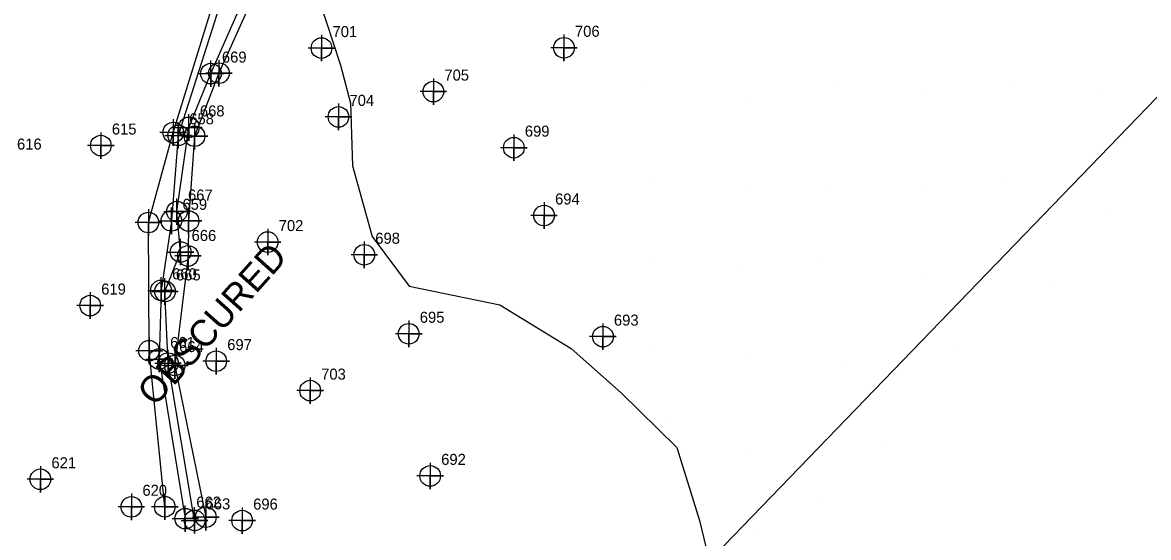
# Model space of a CAD drawing. Extents: x 1497074 to 1501343, y 481943 to 486114.
# Drawn here: x 1499153.8 to 1499408.8, y 485334 to 485450.8 of the extents above; entities that cross this region are included whole.
import ezdxf

# ---------------------------------------------------------------- set-up
doc = ezdxf.new("R2010")
doc.units = 0
for name, color, linetype in [('Exist DTM Breakline', 7, 'Continuous'), ('Exist DTM Breakline Cogo Point CELL', 7, 'Continuous'), ('Exist DTM Regular Point CELL', 7, 'Continuous'), ('Exist DTM Regular Point Cogo Number', 7, 'Continuous'), ('Exist Hydro Stream or Body of Water', 7, 'Continuous'), ('Exist Hydro Stream or Body of Water Cogo Number', 7, 'Continuous'), ('Exist Hydro Stream or Body of Water Cogo Point CELL', 7, 'Continuous'), ('PH Exist DTM Boundary', 7, 'Continuous'), ('PH Exist DTM Obscure Area', 7, 'Continuous'), ('PH Exist DTM Obscure Area Text', 7, 'Continuous'), ('PH Exist DTM Point', 7, 'Continuous')]:
    doc.layers.add(name, color=color, linetype=linetype)

msp = doc.modelspace()

# ---------------------------------------------------------------- linework, layer by layer
at = {"layer": 'Exist DTM Breakline'}
for points in [[(1499185.98, 485341), (1499182.42, 485376.38), (1499182.27, 485405.43), (1499187.88, 485425.83), (1499196.82, 485454.89), (1499202.61, 485465.75), (1499208.87, 485482.28), (1499210.41, 485491.89), (1499215.33, 485503.59), (1499207.38, 485524), (1499205.13, 485534.56), (1499211.72, 485542.55), (1499234.8, 485562.64), (1499257.12, 485586.54)], [(1499260.16, 485584.5), (1499240.65, 485558.83), (1499217.96, 485532.56), (1499214.66, 485528.12), (1499220.52, 485505.65), (1499216.85, 485483.92), (1499209.67, 485464.86), (1499198.25, 485439.29), (1499192.7, 485425), (1499191.35, 485405.79), (1499191.24, 485397.87), (1499188.24, 485373.03), (1499195.27, 485338.64)]]:
    msp.add_lwpolyline(points, dxfattribs=at)
at = {"layer": 'Exist DTM Breakline Cogo Point CELL'}
for points in [[(1499198.25, 485442.29), (1499198.25, 485436.29), (1499198.25, 485439.29), (1499201.25, 485439.29), (1499195.25, 485439.29)], [(1499187.88, 485428.83), (1499187.88, 485422.83), (1499187.88, 485425.83), (1499190.88, 485425.83), (1499184.88, 485425.83)], [(1499192.7, 485428), (1499192.7, 485422), (1499192.7, 485425), (1499195.7, 485425), (1499189.7, 485425)], [(1499182.27, 485408.43), (1499182.27, 485402.43), (1499182.27, 485405.43), (1499185.27, 485405.43), (1499179.27, 485405.43)], [(1499191.35, 485408.79), (1499191.35, 485402.79), (1499191.35, 485405.79), (1499194.35, 485405.79), (1499188.35, 485405.79)], [(1499191.24, 485400.87), (1499191.24, 485394.87), (1499191.24, 485397.87), (1499194.24, 485397.87), (1499188.24, 485397.87)], [(1499182.42, 485379.38), (1499182.42, 485373.38), (1499182.42, 485376.38), (1499185.42, 485376.38), (1499179.42, 485376.38)], [(1499188.24, 485376.03), (1499188.24, 485370.03), (1499188.24, 485373.03), (1499191.24, 485373.03), (1499185.24, 485373.03)], [(1499185.98, 485344), (1499185.98, 485338), (1499185.98, 485341), (1499188.98, 485341), (1499182.98, 485341)], [(1499195.27, 485341.64), (1499195.27, 485335.64), (1499195.27, 485338.64), (1499198.27, 485338.64), (1499192.27, 485338.64)]]:
    msp.add_lwpolyline(points, dxfattribs=at)
for centre in [(1499198.25, 485439.29), (1499187.88, 485425.83), (1499192.7, 485425), (1499182.27, 485405.43), (1499191.35, 485405.79), (1499191.24, 485397.87), (1499182.42, 485376.38), (1499188.24, 485373.03), (1499185.98, 485341), (1499195.27, 485338.64)]:
    msp.add_circle(centre, 2.34, dxfattribs=at)
at = {"layer": 'Exist DTM Regular Point CELL'}
for points in [[(1499221.47, 485447.98), (1499221.47, 485441.98), (1499221.47, 485444.98), (1499224.47, 485444.98), (1499218.47, 485444.98)], [(1499276.38, 485448.04), (1499276.38, 485442.04), (1499276.38, 485445.04), (1499279.38, 485445.04), (1499273.38, 485445.04)], [(1499246.8, 485438.11), (1499246.8, 485432.11), (1499246.8, 485435.11), (1499249.8, 485435.11), (1499243.8, 485435.11)], [(1499225.31, 485432.38), (1499225.31, 485426.38), (1499225.31, 485429.38), (1499228.31, 485429.38), (1499222.31, 485429.38)], [(1499171.49, 485425.88), (1499171.49, 485419.88), (1499171.49, 485422.88), (1499174.49, 485422.88), (1499168.49, 485422.88)], [(1499265.03, 485425.4), (1499265.03, 485419.4), (1499265.03, 485422.4), (1499268.03, 485422.4), (1499262.03, 485422.4)], [(1499271.87, 485410.02), (1499271.87, 485404.02), (1499271.87, 485407.02), (1499274.87, 485407.02), (1499268.87, 485407.02)], [(1499209.28, 485404), (1499209.28, 485398), (1499209.28, 485401), (1499212.28, 485401), (1499206.28, 485401)], [(1499231.15, 485401.12), (1499231.15, 485395.12), (1499231.15, 485398.12), (1499234.15, 485398.12), (1499228.15, 485398.12)], [(1499169.08, 485389.61), (1499169.08, 485383.61), (1499169.08, 485386.61), (1499172.08, 485386.61), (1499166.08, 485386.61)], [(1499241.23, 485383.21), (1499241.23, 485377.21), (1499241.23, 485380.21), (1499244.23, 485380.21), (1499238.23, 485380.21)], [(1499285.2, 485382.56), (1499285.2, 485376.56), (1499285.2, 485379.56), (1499288.2, 485379.56), (1499282.2, 485379.56)], [(1499197.62, 485377), (1499197.62, 485371), (1499197.62, 485374), (1499200.62, 485374), (1499194.62, 485374)], [(1499218.9, 485370.32), (1499218.9, 485364.32), (1499218.9, 485367.32), (1499221.9, 485367.32), (1499215.9, 485367.32)], [(1499157.8, 485350.22), (1499157.8, 485344.22), (1499157.8, 485347.22), (1499160.8, 485347.22), (1499154.8, 485347.22)], [(1499246.08, 485350.99), (1499246.08, 485344.99), (1499246.08, 485347.99), (1499249.08, 485347.99), (1499243.08, 485347.99)], [(1499178.41, 485343.97), (1499178.41, 485337.97), (1499178.41, 485340.97), (1499181.41, 485340.97), (1499175.41, 485340.97)], [(1499203.49, 485340.86), (1499203.49, 485334.86), (1499203.49, 485337.86), (1499206.49, 485337.86), (1499200.49, 485337.86)]]:
    msp.add_lwpolyline(points, dxfattribs=at)
for centre in [(1499221.47, 485444.98), (1499276.38, 485445.04), (1499246.8, 485435.11), (1499225.31, 485429.38), (1499171.49, 485422.88), (1499265.03, 485422.4), (1499271.87, 485407.02), (1499209.28, 485401), (1499231.15, 485398.12), (1499169.08, 485386.61), (1499241.23, 485380.21), (1499285.2, 485379.56), (1499197.62, 485374), (1499218.9, 485367.32), (1499157.8, 485347.22), (1499246.08, 485347.99), (1499178.41, 485340.97), (1499203.49, 485337.86)]:
    msp.add_circle(centre, 2.34, dxfattribs=at)
at = {"layer": 'Exist Hydro Stream or Body of Water'}
for points in [[(1499192.72, 485337.9), (1499186.72, 485373.56), (1499186.02, 485389.81), (1499189.55, 485398.75), (1499188.74, 485407.91), (1499191.43, 485426.99), (1499196.42, 485439.19), (1499206.35, 485461.87), (1499214.78, 485484.46), (1499216.03, 485490.1), (1499217.88, 485506.83), (1499211.92, 485526.88), (1499215.11, 485534.8), (1499238.77, 485559.43), (1499259.03, 485585.66)], [(1499239.74, 485564.51), (1499236.24, 485560.54), (1499216.26, 485539.33), (1499209.8, 485532.42), (1499209.43, 485525.06), (1499216.54, 485503.87), (1499211.37, 485491.89), (1499211.32, 485490.81), (1499211, 485482.57), (1499204.46, 485465.7), (1499198.37, 485454.49), (1499189.02, 485425.2), (1499187.48, 485405.82), (1499185.13, 485390.06), (1499184.69, 485374.49), (1499190.61, 485338.3)]]:
    msp.add_lwpolyline(points, dxfattribs=at)
at = {"layer": 'Exist Hydro Stream or Body of Water Cogo Point CELL'}
for points in [[(1499193.42, 485439.19), (1499199.42, 485439.19), (1499196.42, 485439.19), (1499196.42, 485436.19), (1499196.42, 485442.19)], [(1499186.02, 485425.2), (1499192.02, 485425.2), (1499189.02, 485425.2), (1499189.02, 485422.2), (1499189.02, 485428.2)], [(1499188.43, 485426.99), (1499194.43, 485426.99), (1499191.43, 485426.99), (1499191.43, 485423.99), (1499191.43, 485429.99)], [(1499185.74, 485407.91), (1499191.74, 485407.91), (1499188.74, 485407.91), (1499188.74, 485404.91), (1499188.74, 485410.91)], [(1499184.48, 485405.82), (1499190.48, 485405.82), (1499187.48, 485405.82), (1499187.48, 485402.82), (1499187.48, 485408.82)], [(1499186.55, 485398.75), (1499192.55, 485398.75), (1499189.55, 485398.75), (1499189.55, 485395.75), (1499189.55, 485401.75)], [(1499182.13, 485390.06), (1499188.13, 485390.06), (1499185.13, 485390.06), (1499185.13, 485387.06), (1499185.13, 485393.06)], [(1499183.02, 485389.81), (1499189.02, 485389.81), (1499186.02, 485389.81), (1499186.02, 485386.81), (1499186.02, 485392.81)], [(1499181.69, 485374.49), (1499187.69, 485374.49), (1499184.69, 485374.49), (1499184.69, 485371.49), (1499184.69, 485377.49)], [(1499183.72, 485373.56), (1499189.72, 485373.56), (1499186.72, 485373.56), (1499186.72, 485370.56), (1499186.72, 485376.56)], [(1499187.61, 485338.3), (1499193.61, 485338.3), (1499190.61, 485338.3), (1499190.61, 485335.3), (1499190.61, 485341.3)], [(1499189.72, 485337.9), (1499195.72, 485337.9), (1499192.72, 485337.9), (1499192.72, 485334.9), (1499192.72, 485340.9)]]:
    msp.add_lwpolyline(points, dxfattribs=at)
for centre in [(1499196.42, 485439.19), (1499191.43, 485426.99), (1499189.02, 485425.2), (1499188.74, 485407.91), (1499187.48, 485405.82), (1499189.55, 485398.75), (1499185.13, 485390.06), (1499186.02, 485389.81), (1499184.69, 485374.49), (1499186.72, 485373.56), (1499190.61, 485338.3), (1499192.72, 485337.9)]:
    msp.add_circle(centre, 2.34, dxfattribs=at)
at = {"layer": 'PH Exist DTM Boundary'}
msp.add_lwpolyline([(1498846.5, 485569.16), (1499227.59, 485244.03), (1499565.8, 485594.67), (1499194.3, 485929.74)], close=True, dxfattribs=at)
at = {"layer": 'PH Exist DTM Obscure Area'}
msp.add_lwpolyline([(1499149.23, 485468.18), (1499156.41, 485483.23), (1499168.58, 485498.07), (1499183.61, 485514.9), (1499197.34, 485529.91), (1499212.52, 485534.63), (1499222.72, 485529.9), (1499232.31, 485519.64), (1499234.08, 485508.3), (1499229.88, 485495.42), (1499220.2, 485480.12), (1499219.41, 485460.49), (1499225.77, 485441.12), (1499228.02, 485432.48), (1499228.46, 485418.31), (1499232.97, 485402.23), (1499241.35, 485391.01), (1499261.85, 485386.79), (1499278, 485376.9), (1499289.37, 485366.83), (1499301.98, 485354.41), (1499307.09, 485337.87), (1499311.37, 485319.99), (1499317.64, 485301.29)], dxfattribs=at)
at = {"layer": 'PH Exist DTM Point'}
for p, q in [((1499294.87, 485437.15), (1499294.87, 485437.15)), ((1499337.56, 485437.62), (1499337.56, 485437.62)), ((1499377.37, 485437.41), (1499377.37, 485437.41)), ((1499318.4, 485433.8), (1499318.4, 485433.8)), ((1499357.54, 485434.58), (1499357.54, 485434.58)), ((1499397.19, 485434.89), (1499397.19, 485434.89)), ((1499376.34, 485415.64), (1499376.34, 485415.64)), ((1499296.94, 485415.25), (1499296.94, 485415.25)), ((1499318.38, 485413.82), (1499318.38, 485413.82)), ((1499336.02, 485412.74), (1499336.02, 485412.74)), ((1499358.09, 485414.08), (1499358.09, 485414.08)), ((1499398.93, 485408.21), (1499398.93, 485408.21)), ((1499296.81, 485397.22), (1499296.81, 485397.22)), ((1499317.15, 485394.93), (1499317.15, 485394.93)), ((1499335.04, 485397.01), (1499335.04, 485397.01)), ((1499358.11, 485394.06), (1499358.11, 485394.06)), ((1499386.07, 485392.25), (1499386.07, 485392.25)), ((1499283.69, 485379.19), (1499283.69, 485379.19)), ((1499365.47, 485377.41), (1499365.47, 485377.41)), ((1499296.86, 485376.84), (1499296.86, 485376.84)), ((1499318.45, 485375.26), (1499318.45, 485375.26)), ((1499338.98, 485374.06), (1499338.98, 485374.06)), ((1499299.68, 485359.88), (1499299.68, 485359.88)), ((1499348.05, 485356.11), (1499348.05, 485356.11)), ((1499318.92, 485353.35), (1499318.92, 485353.35)), ((1499335.24, 485341.77), (1499335.24, 485341.77)), ((1499319.24, 485335.36), (1499319.24, 485335.36))]:
    msp.add_line(p, q, dxfattribs=at)

# ---------------------------------------------------------------- texts
at = {"layer": 'Exist DTM Regular Point Cogo Number'}
for s, p in [('701', (1499223.97, 485447.48)), ('706', (1499278.88, 485447.54)), ('705', (1499249.3, 485437.61)), ('704', (1499227.81, 485431.88)), ('615', (1499173.99, 485425.38)), ('699', (1499267.53, 485424.9)), ('616', (1499152.51, 485421.97)), ('694', (1499274.37, 485409.52)), ('702', (1499211.78, 485403.5)), ('698', (1499233.65, 485400.62)), ('619', (1499171.58, 485389.11)), ('695', (1499243.73, 485382.71)), ('693', (1499287.7, 485382.06)), ('697', (1499200.12, 485376.51)), ('703', (1499221.4, 485369.82)), ('621', (1499160.3, 485349.72)), ('692', (1499248.58, 485350.49)), ('620', (1499180.91, 485343.48)), ('696', (1499205.99, 485340.36))]:
    msp.add_text(s, height=2.5, dxfattribs=at).set_placement(p)
at = {"layer": 'Exist Hydro Stream or Body of Water Cogo Number'}
for s, p in [('669', (1499198.92, 485441.69)), ('668', (1499193.93, 485429.49)), ('658', (1499191.52, 485427.7)), ('667', (1499191.24, 485410.41)), ('659', (1499189.98, 485408.32)), ('666', (1499192.05, 485401.25)), ('660', (1499187.63, 485392.56)), ('665', (1499188.52, 485392.31)), ('661', (1499187.19, 485376.99)), ('664', (1499189.22, 485376.06)), ('662', (1499193.11, 485340.8)), ('663', (1499195.22, 485340.4))]:
    msp.add_text(s, height=2.5, dxfattribs=at).set_placement(p)
at = {"layer": 'PH Exist DTM Obscure Area Text'}
msp.add_text('OBSCURED', height=6, rotation=48.2276, dxfattribs=at).set_placement((1499183.74, 485363.52))

doc.saveas('drawing.dxf')
